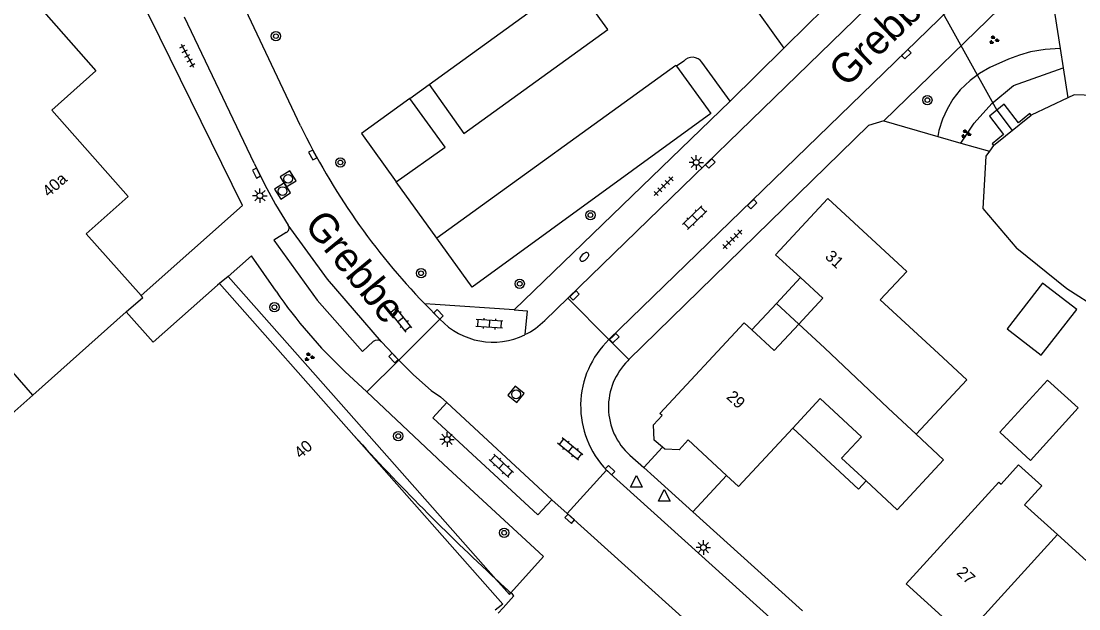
# Model space of a CAD drawing. Extents: x 131000 to 133013, y 393000 to 396501.
# Drawn here: x 131285.2 to 131375.9, y 395234.7 to 395285.1 of the extents above; entities that cross this region are included whole.
import ezdxf

# ---------------------------------------------------------------- set-up
doc = ezdxf.new("R2010")
doc.units = 0
for name, color, linetype in [('gg-afsc-erfafscheiding', 7, 'Continuous'), ('gg-afsc-hekwerk', 7, 'Continuous'), ('gg-anno-huisnummerreeks BGT', 7, 'Continuous'), ('gg-anno-openbare ruimte label', 7, 'Continuous'), ('gg-bbg-gedigitaliseerde bebouwing', 7, 'Continuous'), ('gg-bbg-gedigitaliseerde bijgebouw', 7, 'Continuous'), ('gg-bbg-hoofdgebouw', 7, 'Continuous'), ('gg-bbg-luifel en loopbrug', 7, 'Continuous'), ('gg-bbg-onder overbouw', 7, 'Continuous'), ('gg-bbg-pand overbouw', 7, 'Continuous'), ('gg-bbg-tussenscheiding', 7, 'Continuous'), ('gg-knt-BGT kruinlijn', 7, 'Continuous'), ('gg-knt-verharding', 7, 'Continuous'), ('gg-knt-verharding nz', 7, 'Continuous'), ('gg-kntw-beschoeiing', 7, 'Continuous'), ('gg-kwrk-duiker nz buis', 7, 'Continuous'), ('gg-kwrk-uitstroombak niveau min 01', 7, 'Continuous'), ('gt-grn-groengrens', 7, 'Continuous'), ('gt-grn-weggrens', 7, 'Continuous'), ('gt-symb-boom', 7, 'Continuous'), ('gt-symb-brandkraan', 7, 'Continuous'), ('gt-symb-groenvak', 7, 'Continuous'), ('gt-symb-klinker verharding', 7, 'Continuous'), ('gt-symb-kolk', 7, 'Continuous'), ('gt-symb-lichtmast', 7, 'Continuous'), ('gt-symb-rioolschacht', 7, 'Continuous'), ('gt-symb-tegel verharding', 7, 'Continuous'), ('gt-symb-waterafsluiter', 7, 'Continuous')]:
    doc.layers.add(name, color=color, linetype=linetype)

# ---------------------------------------------------------------- blocks, each defined once
blk = doc.blocks.new('gt0-BOOM')
at = {"layer": 'gt-symb-boom'}
for radius in [0.4, 0.2]:
    blk.add_circle((0, 0), radius, dxfattribs=at)
blk = doc.blocks.new('gt0-GRVAK')
at = {"layer": 'gt-symb-groenvak'}
for p, q in [((-0.11, 0.189), (-0.228, 0.24)), ((-0.182, 0.153), (0.088, 0.153)), ((-0.091, 0.211), (-0.156, 0.322)), ((-0.047, 0.214), (-0.047, 0.393)), ((-0.004, 0.211), (0.061, 0.322)), ((0.015, 0.189), (0.133, 0.24)), ((0.262, -0.052), (0.197, 0.059)), ((0.305, -0.049), (0.305, 0.13)), ((0.349, -0.052), (0.414, 0.059)), ((-0.245, -0.228), (-0.363, -0.177)), ((-0.318, -0.264), (-0.047, -0.264)), ((-0.226, -0.206), (-0.291, -0.095)), ((-0.183, -0.203), (-0.183, -0.024)), ((-0.139, -0.206), (-0.074, -0.095)), ((-0.12, -0.228), (-0.002, -0.177)), ((0.243, -0.074), (0.125, -0.023)), ((0.17, -0.11), (0.441, -0.11)), ((0.368, -0.074), (0.486, -0.023))]:
    blk.add_line(p, q, dxfattribs=at)
blk = doc.blocks.new('gt0-TEG1')
at = {"layer": 'gt-symb-tegel verharding'}
for p, q in [((-1.125, 0), (1.125, 0)), ((-0.9, -0.25), (-0.9, 0.25)), ((-0.45, -0.25), (-0.45, 0.25)), ((0, -0.25), (0, 0.25)), ((0.45, -0.25), (0.45, 0.25)), ((0.9, -0.25), (0.9, 0.25))]:
    blk.add_line(p, q, dxfattribs=at)
blk = doc.blocks.new('gt0-KOLK')
at = {"layer": 'gt-symb-kolk'}
blk.add_lwpolyline([(0, 0), (0.375, 0), (0.375, 0.4), (-0.375, 0.4), (-0.375, 0), (0, 0)], dxfattribs=at)
blk = doc.blocks.new('gt0-LMAST')
at = {"layer": 'gt-symb-lichtmast'}
for p, q in [((-0.182, 0.173), (-0.447, 0.438)), ((-0.005, 0.246), (-0.005, 0.621)), ((0.172, 0.173), (0.437, 0.438)), ((-0.255, -0.004), (-0.63, -0.004)), ((-0.182, -0.181), (-0.447, -0.446)), ((-0.005, -0.254), (-0.005, -0.629)), ((0.437, -0.446), (0.172, -0.181)), ((0.245, -0.004), (0.62, -0.004))]:
    blk.add_line(p, q, dxfattribs=at)
blk.add_circle((-0.005, -0.004), 0.25, dxfattribs=at)
blk = doc.blocks.new('gt0-BR')
at = {"layer": 'gt-symb-brandkraan'}
for centre, radius, start, end in [((-0.244, 0), 0.206, 107.56694, 252.43307), ((0.599, -2.664), 3, 106.89205, 107.56694), ((0, -0.691), 0.938, 73.10799, 106.89205), ((-0.599, -2.664), 3, 72.43309, 73.10799), ((0.244, 0), 0.206, 287.56695, 72.43309), ((0.599, 2.664), 3, 252.43307, 253.10797), ((0, 0.691), 0.938, 253.10797, 286.89206), ((-0.599, 2.664), 3, 286.89206, 287.56695)]:
    blk.add_arc(centre, radius, start, end, dxfattribs=at)
blk = doc.blocks.new('gt0-RS')
at = {"layer": 'gt-symb-rioolschacht'}
blk.add_lwpolyline([(-0.5, -0.5), (0.5, -0.5), (0.5, 0.5), (-0.5, 0.5)], close=True, dxfattribs=at)
blk.add_circle((0, 0), 0.375, dxfattribs=at)
blk = doc.blocks.new('gt0-KL1')
at = {"layer": 'gt-symb-klinker verharding'}
for p, q in [((-1.15, 0.3), (1.15, 0.3)), ((-1, -0.3), (-1, 0.3)), ((-0.5, 0.3), (-0.5, 0.45)), ((0, -0.3), (0, 0.3)), ((0.5, 0.3), (0.5, 0.45)), ((1, -0.3), (1, 0.3)), ((-1.15, -0.3), (1.15, -0.3)), ((-0.5, -0.45), (-0.5, -0.3)), ((0.5, -0.45), (0.5, -0.3))]:
    blk.add_line(p, q, dxfattribs=at)
blk = doc.blocks.new('gt0-WAFSL')
at = {"layer": 'gt-symb-waterafsluiter'}
for p, q in [((-0.5, -0.333), (0, 0.667)), ((0, 0.667), (0.5, -0.333)), ((0.5, -0.333), (-0.5, -0.333))]:
    blk.add_line(p, q, dxfattribs=at)

msp = doc.modelspace()

# ---------------------------------------------------------------- linework, layer by layer
at = {"layer": 'gg-afsc-erfafscheiding'}
for p, q in [((131373.159, 395290.141), (131374.305, 395282.743)), ((131374.305, 395282.743), (131374.563, 395281.075)), ((131374.563, 395281.075), (131374.96, 395278.511)), ((131359.188, 395276.551), (131363.816, 395275.207)), ((131363.816, 395275.207), (131365.793, 395274.636)), ((131365.793, 395274.636), (131368.24, 395273.93)), ((131342.777, 395243.023), (131352.189, 395234.534))]:
    msp.add_line(p, q, dxfattribs=at)
at = {"layer": 'gg-afsc-hekwerk'}
msp.add_lwpolyline([(131295.446, 395261.555), (131304.131, 395269.271), (131296.169, 395285.494), (131294.971, 395287.754), (131293.47, 395289.865), (131291.843, 395291.872), (131291.179, 395292.645)], dxfattribs=at)
at = {"layer": 'gg-bbg-gedigitaliseerde bebouwing'}
for p, q in [((131351.875, 395259.11), (131353.935, 395261.327)), ((131346.706, 395245.183), (131351.366, 395250.196))]:
    msp.add_line(p, q, dxfattribs=at)
for points in [[(131363.88, 395256.58), (131358.86, 395261.2), (131361.15, 395263.62), (131354.373, 395269.884)], [(131361.961, 395249.66), (131366.301, 395254.33), (131363.88, 395256.58)], [(131357.651, 395245.674), (131355.558, 395247.619), (131357.26, 395249.45), (131353.726, 395252.735), (131351.366, 395250.196)], [(131361.961, 395249.66), (131364.305, 395247.482), (131360.319, 395243.194), (131357.651, 395245.674)], [(131361.084, 395236.838), (131369.04, 395245.55), (131369.24, 395245.37), (131370.74, 395247.03), (131372.73, 395245.24), (131371.25, 395243.61), (131374.07, 395241.061)], [(131374.07, 395241.061), (131376.88, 395238.52), (131378.36, 395240.15), (131380.35, 395238.35), (131378.87, 395236.71), (131379.07, 395236.53), (131371.084, 395227.786)]]:
    msp.add_lwpolyline(points, dxfattribs=at)
at = {"layer": 'gg-bbg-gedigitaliseerde bijgebouw'}
msp.add_lwpolyline([(131375.86, 395251.93), (131373.22, 395254.31), (131369.14, 395249.83), (131371.76, 395247.42), (131375.86, 395251.93)], dxfattribs=at)
at = {"layer": 'gg-bbg-hoofdgebouw'}
for p, q in [((131354.373, 395269.884), (131349.884, 395265.056)), ((131352.012, 395263.097), (131349.884, 395265.056)), ((131353.935, 395261.327), (131352.012, 395263.097)), ((131302.183, 395262.592), (131302.014, 395262.443)), ((131313.702, 395249.553), (131302.183, 395262.592)), ((131347.194, 395259.229), (131347.851, 395258.619)), ((131345.673, 395246.14), (131342.395, 395249.18)), ((131346.706, 395245.183), (131345.673, 395246.14)), ((131361.084, 395236.838), (131366.093, 395232.304))]:
    msp.add_line(p, q, dxfattribs=at)
for points in [[(131280.6, 395287.717), (131282.616, 395285.412), (131285.386, 395287.854), (131291.57, 395280.839), (131287.777, 395277.457), (131294.331, 395270.049), (131290.737, 395266.862), (131295.446, 395261.555)], [(131286.148, 395253.013), (131281.355, 395258.502), (131279.086, 395256.493), (131275.149, 395260.947), (131274.129, 395260.059), (131271.452, 395263.088), (131272.443, 395263.992), (131268.534, 395268.41), (131275.13, 395274.26), (131272.925, 395276.698), (131274.164, 395277.818), (131273.339, 395278.749), (131272.09, 395277.641), (131272.266, 395277.455), (131272.072, 395277.285), (131271.825, 395277.542)], [(131302.014, 395262.443), (131296.476, 395257.564), (131294.168, 395260.152)], [(131294.168, 395260.152), (131295.579, 395261.405), (131295.446, 395261.555)], [(131340.151, 395251.26), (131339.956, 395251.441), (131347.194, 395259.229)], [(131347.851, 395258.619), (131349.765, 395256.84), (131351.875, 395259.11)], [(131273.952, 395249.81), (131274.142, 395249.982), (131274.381, 395249.718), (131277.769, 395252.717), (131277.548, 395252.988), (131277.745, 395253.149), (131281.496, 395248.906), (131286.148, 395253.013)], [(131340.196, 395248.554), (131339.475, 395249.16), (131339.409, 395250.459), (131340.151, 395251.26)], [(131342.395, 395249.18), (131341.606, 395248.329), (131340.382, 395248.398), (131340.196, 395248.554)]]:
    msp.add_lwpolyline(points, dxfattribs=at)
at = {"layer": 'gg-bbg-luifel en loopbrug'}
for p, q in [((131349.961, 395260.889), (131352.012, 395263.097)), ((131347.851, 395258.619), (131349.961, 395260.889)), ((131351.875, 395259.11), (131349.961, 395260.889)), ((131340.196, 395248.554), (131338.57, 395246.805)), ((131338.57, 395246.805), (131339.471, 395246.004)), ((131339.471, 395246.004), (131342.777, 395243.023)), ((131345.673, 395246.14), (131342.777, 395243.023))]:
    msp.add_line(p, q, dxfattribs=at)
for points in [[(131372.8, 395262.626), (131369.753, 395258.709), (131372.68, 395256.433), (131375.727, 395260.35), (131372.8, 395262.626)], [(131357.651, 395245.674), (131356.992, 395244.966), (131351.366, 395250.196)]]:
    msp.add_lwpolyline(points, dxfattribs=at)
at = {"layer": 'gg-bbg-onder overbouw'}
msp.add_line((131326.331, 395234.964), (131325.833, 395234.567), dxfattribs=at)
msp.add_lwpolyline([(131313.702, 395249.553), (131326.483, 395235.085), (131326.331, 395234.964)], dxfattribs=at)
at = {"layer": 'gg-bbg-pand overbouw'}
msp.add_line((131326.508, 395234.784), (131326.094, 395234.328), dxfattribs=at)
msp.add_lwpolyline([(131326.508, 395234.784), (131327.441, 395235.812), (131327.304, 395235.936), (131327.172, 395236.057)], dxfattribs=at)
for centre, radius, start, end in [((131461.134, 395383.215), 199.002, 222.19547, 227.18745), ((131452.225, 395373.686), 185.957, 227.20577, 227.74092)]:
    msp.add_arc(centre, radius, start, end, dxfattribs=at)
at = {"layer": 'gg-bbg-tussenscheiding'}
for p, q in [((131294.168, 395260.152), (131286.148, 395253.013)), ((131366.093, 395232.304), (131374.07, 395241.061))]:
    msp.add_line(p, q, dxfattribs=at)
msp.add_lwpolyline([(131351.875, 395259.11), (131354.073, 395257.068), (131359.542, 395251.908), (131361.961, 395249.66)], dxfattribs=at)
at = {"layer": 'gg-knt-BGT kruinlijn'}
msp.add_lwpolyline([(131374.305, 395282.743), (131373.017, 395282.66), (131371.771, 395282.45), (131370.808, 395282.182), (131369.86, 395281.841), (131368.262, 395281.108), (131367.385, 395280.597), (131366.571, 395280.011), (131365.714, 395279.2), (131365.106, 395278.412), (131364.6, 395277.544), (131364.211, 395276.674), (131363.897, 395275.71), (131363.816, 395275.207)], dxfattribs=at)
at = {"layer": 'gg-knt-verharding'}
for p, q in [((131332.069, 395261.328), (131385.399, 395313.136)), ((131335.591, 395257.788), (131370.886, 395292.047)), ((131344.707, 395290.992), (131350.595, 395282.782)), ((131359.188, 395276.551), (131373.159, 395290.141)), ((131320.16, 395279.651), (131332.467, 395288.579)), ((131309.13, 395276.125), (131303.891, 395287.166)), ((131305.151, 395272.92), (131299.175, 395285.427)), ((131345.979, 395278.229), (131350.595, 395282.782)), ((131342.003, 395281.648), (131341.379, 395281.226)), ((131345.979, 395278.229), (131343.566, 395281.565)), ((131318.511, 395278.455), (131320.16, 395279.651)), ((131345.979, 395278.229), (131327.457, 395260.334)), ((131320.824, 395266.477), (131317.342, 395271.308)), ((131330.08, 395259.431), (131332.069, 395261.328)), ((131332.069, 395261.328), (131335.591, 395257.788)), ((131319.788, 395260.839), (131321.085, 395259.542)), ((131320.67, 395260.781), (131319.788, 395260.839)), ((131327.457, 395260.334), (131320.67, 395260.781)), ((131321.085, 395259.542), (131317.551, 395256.03)), ((131316.06, 395257.594), (131317.551, 395256.03)), ((131337.308, 395256.062), (131337.219, 395255.975)), ((131314.801, 395253.297), (131312.938, 395255.043)), ((131337.378, 395247.864), (131338.57, 395246.805)), ((131335.385, 395246.589), (131332.009, 395242.88)), ((131330.69, 395244.048), (131332.009, 395242.88))]:
    msp.add_line(p, q, dxfattribs=at)
for points in [[(131350.595, 395282.782), (131352.676, 395284.838), (131353.801, 395285.929)], [(131341.379, 395281.226), (131344.343, 395277.184), (131323.841, 395262.291), (131320.824, 395266.477)], [(131318.511, 395278.455), (131314.361, 395275.445), (131317.342, 395271.308)], [(131359.188, 395276.551), (131357.86, 395276.152), (131337.308, 395256.062)], [(131305.151, 395272.92), (131306.039, 395271.116), (131306.991, 395269.356), (131308.07, 395267.586)], [(131307.887, 395266.973), (131306.84, 395266.314), (131310.558, 395261.155), (131314.456, 395256.769), (131315.354, 395257.608)], [(131307.022, 395261.924), (131304.914, 395264.965), (131302.924, 395263.202)], [(131302.924, 395263.202), (131313.915, 395250.751), (131325.892, 395237.231)], [(131327.457, 395260.334), (131328.58, 395260.254), (131328.383, 395258.205)], [(131317.551, 395256.03), (131318.828, 395254.746), (131320.328, 395253.413), (131321.138, 395252.874), (131321.684, 395252.39)], [(131327.172, 395236.057), (131329.986, 395239.167), (131321.401, 395247.108), (131314.801, 395253.297)], [(131321.684, 395252.39), (131320.473, 395251.07), (131329.486, 395242.751), (131330.69, 395244.048)], [(131335.385, 395246.589), (131388.881, 395198.322), (131388.692, 395198.094)], [(131385.741, 395194.836), (131385.584, 395194.579), (131365.85, 395212.405), (131347.999, 395228.455), (131332.009, 395242.88)], [(131325.892, 395237.231), (131327.051, 395235.923), (131327.172, 395236.057)]]:
    msp.add_lwpolyline(points, dxfattribs=at)
for centre, radius, start, end in [((131342.753, 395281.014), 0.982, 34.10741, 139.81315), ((131362.261, 395301.811), 59.014, 205.80164, 223.96981), ((131307.723, 395267.356), 0.417, 293.22947, 33.52645), ((131342.794, 395286.696), 43.512, 214.70206, 226.67311), ((131325.636, 395263.795), 6.229, 223.06431, 296.17266), ((131325.633, 395263.799), 6.233, 296.17866, 315.51391), ((131315.7, 395257.24), 0.505, 44.47306, 133.25489), ((131341.061, 395252.086), 7.902, 133.81276, 224.07962), ((131341.112, 395251.994), 5.568, 134.35799, 227.88806)]:
    msp.add_arc(centre, radius, start, end, dxfattribs=at)
at = {"layer": 'gg-knt-verharding nz'}
msp.add_line((131321.684, 395252.39), (131330.69, 395244.048), dxfattribs=at)
for points in [[(131320.16, 395279.651), (131323.145, 395275.47), (131335.487, 395284.38), (131332.467, 395288.579)], [(131341.379, 395281.226), (131341.33, 395281.293), (131320.824, 395266.477)], [(131317.342, 395271.308), (131321.529, 395274.292), (131318.511, 395278.455)], [(131316.06, 395257.594), (131311.453, 395262.953), (131308.07, 395267.586)]]:
    msp.add_lwpolyline(points, dxfattribs=at)
at = {"layer": 'gg-kntw-beschoeiing'}
for p, q in [((131374.96, 395278.511), (131371.813, 395277.031)), ((131368.591, 395274.42), (131368.24, 395273.93))]:
    msp.add_line(p, q, dxfattribs=at)
for points in [[(131383.53, 395277.433), (131379.846, 395278.619), (131375.512, 395278.771), (131374.96, 395278.511)], [(131368.24, 395273.93), (131367.935, 395273.503), (131367.667, 395269.022), (131370.583, 395265.598)], [(131404.433, 395244.588), (131393.889, 395250.941), (131377.642, 395260.352), (131374.888, 395262.145), (131370.583, 395265.598)]]:
    msp.add_lwpolyline(points, dxfattribs=at)
at = {"layer": 'gg-kwrk-duiker nz buis'}
msp.add_lwpolyline([(131355.241, 395298.638), (131356.783, 395297.09), (131363.079, 395287.926), (131368.877, 395277.463), (131370.202, 395275.726)], dxfattribs=at)
at = {"layer": 'gg-kwrk-uitstroombak niveau min 01'}
msp.add_line((131368.591, 395274.42), (131371.813, 395277.031), dxfattribs=at)
msp.add_lwpolyline([(131371.813, 395277.031), (131371.699, 395277.168), (131370.734, 395276.383), (131369.513, 395277.982), (131368.241, 395276.944), (131369.446, 395275.366), (131368.469, 395274.569), (131368.591, 395274.42)], dxfattribs=at)
at = {"layer": 'gt-grn-groengrens'}
msp.add_lwpolyline([(131365.793, 395274.636), (131366.939, 395276.331), (131368.432, 395278.032), (131370.306, 395279.56), (131374.563, 395281.075)], dxfattribs=at)
at = {"layer": 'gt-grn-weggrens'}
for p, q in [((131302.924, 395263.202), (131302.183, 395262.592)), ((131337.308, 395256.062), (131335.591, 395257.788)), ((131317.551, 395256.03), (131314.801, 395253.297))]:
    msp.add_line(p, q, dxfattribs=at)

# ---------------------------------------------------------------- block references
at = {"layer": 'gt-symb-boom'}
for p in [(131307.009, 395283.805), (131362.912, 395278.326), (131312.543, 395272.975), (131334.001, 395268.46), (131319.468, 395263.472), (131327.93, 395262.566), (131306.889, 395260.558), (131317.513, 395249.508), (131326.598, 395241.213)]:
    msp.add_blockref('gt0-BOOM', p, dxfattribs=at)
at = {"layer": 'gt-symb-brandkraan', "rotation": 44.10862415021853}
msp.add_blockref('gt0-BR', (131333.473, 395264.869), dxfattribs=at)
at = {"layer": 'gt-symb-groenvak'}
for p in [(131368.605, 395283.481), (131366.202, 395275.419), (131309.854, 395256.291)]:
    msp.add_blockref('gt0-GRVAK', p, dxfattribs=at)
at = {"layer": 'gt-symb-klinker verharding'}
for p, rotation in [((131342.946, 395268.244), 44.35170201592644), ((131317.714, 395259.5), 128.22155685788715), ((131325.323, 395259.138), 176.0449623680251), ((131332.269, 395248.395), 140.9283854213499), ((131326.351, 395246.95), 137.22907135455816)]:
    msp.add_blockref('gt0-KL1', p, dxfattribs=dict(at, rotation=rotation))
at = {"layer": 'gt-symb-kolk'}
for p, rotation in [((131360.965, 395282.397), -135.8103530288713), ((131310.348, 395273.709), 118.35896344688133), ((131344.147, 395273.022), -136.45841765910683), ((131305.525, 395272.149), 117.00065470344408), ((131347.74, 395269.54), -135.72932696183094), ((131332.5, 395261.698), -135.89137585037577), ((131320.824, 395259.803), -44.999999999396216), ((131335.919, 395258.053), -135.89137585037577), ((131317.256, 395256.334), 133.5415823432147), ((131335.537, 395246.445), -43.50002865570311), ((131332.361, 395242.57), 138.60919760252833)]:
    msp.add_blockref('gt0-KOLK', p, dxfattribs=dict(at, rotation=rotation))
at = {"layer": 'gt-symb-lichtmast'}
for p in [(131343.09, 395272.982), (131305.642, 395270.127), (131321.702, 395249.22), (131343.695, 395239.953)]:
    msp.add_blockref('gt0-LMAST', p, dxfattribs=at)
at = {"layer": 'gt-symb-rioolschacht'}
for p, rotation in [((131308.055, 395271.574), -58.407508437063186), ((131307.587, 395270.522), -57.58155005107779), ((131327.617, 395253.088), -40.01095772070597)]:
    msp.add_blockref('gt0-RS', p, dxfattribs=dict(at, rotation=rotation))
at = {"layer": 'gt-symb-tegel verharding'}
for p, rotation in [((131299.412, 395282.126), -61.81960518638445), ((131340.277, 395270.94), 45.081040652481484), ((131346.185, 395266.383), 44.594803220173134)]:
    msp.add_blockref('gt0-TEG1', p, dxfattribs=dict(at, rotation=rotation))
at = {"layer": 'gt-symb-waterafsluiter'}
for p in [(131337.943, 395245.452), (131340.338, 395244.27)]:
    msp.add_blockref('gt0-WAFSL', p, dxfattribs=at)

# ---------------------------------------------------------------- texts
at = {"layer": 'gg-anno-huisnummerreeks BGT'}
for s, rotation, p in [('40a', 41.5, (131287.516, 395269.957)), ('31', 317.1, (131354.063, 395264.818)), ('29', 317.1, (131345.607, 395252.788)), ('40', 41.5, (131309.124, 395247.52)), ('27', 317.8, (131365.345, 395237.702))]:
    msp.add_text(s, height=1, rotation=rotation, dxfattribs=at).set_placement(p)
at = {"layer": 'gg-anno-openbare ruimte label'}
for rotation, p in [(44, (131355.946, 395279.33)), (309.3, (131309.36, 395267.576))]:
    msp.add_text('Grebbe', height=2.5, rotation=rotation, dxfattribs=at).set_placement(p)

doc.saveas('drawing.dxf')
